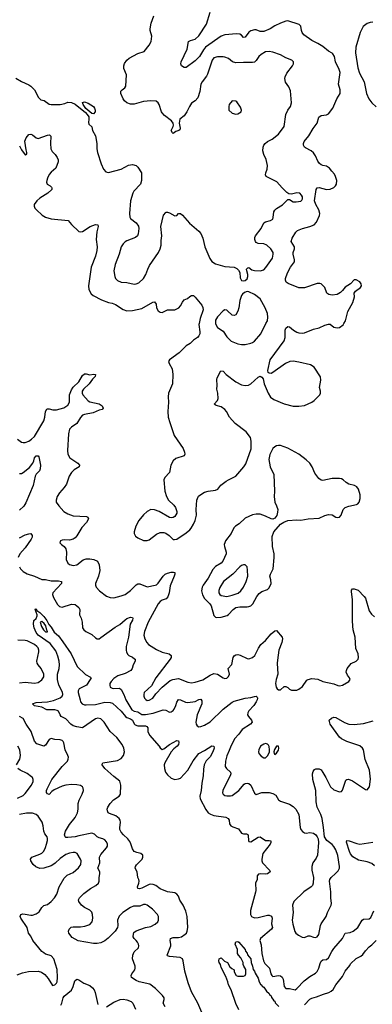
# Model space of a CAD drawing. Header units: inches. Extents: x 1473912 to 1647258, y 640388 to 773423.
# Tile 369 of 420: x 1595871 to 1599685, y 672639 to 683287. Entities that reach past the tile are written whole.
import ezdxf

# ---------------------------------------------------------------- set-up
doc = ezdxf.new("R2010")
doc.units = ezdxf.units.IN
doc.header["$MEASUREMENT"] = 0
doc.layers.add('B5697', color=7, linetype='Continuous')
doc.layers.add('B5698', color=7, linetype='Continuous')

msp = doc.modelspace()

# ---------------------------------------------------------------- linework, layer by layer
at = {"layer": 'B5697', "color": 5}
for points, elevation in [([(1597812, 680000), (1597810, 679990), (1597819, 679910), (1597818, 679890), (1597810, 679870), (1597793, 679850), (1597750, 679820), (1597713, 679787), (1597670, 679761), (1597597, 679683), (1597491, 679610), (1597481, 679590), (1597487, 679570), (1597520, 679510), (1597527, 679450), (1597523, 679350), (1597480, 679250), (1597476, 679210), (1597480, 679150), (1597474, 679050), (1597478, 678990), (1597494, 678930), (1597542, 678790), (1597638, 678650), (1597655, 678610), (1597657, 678590), (1597648, 678570), (1597560, 678540), (1597530, 678518), (1597505, 678470), (1597490, 678390), (1597442, 678338), (1597430, 678310), (1597439, 678190), (1597457, 678130), (1597480, 678090), (1597537, 678037), (1597557, 678010), (1597570, 677970), (1597569, 677950), (1597550, 677916), (1597530, 677903), (1597510, 677899), (1597490, 677903), (1597378, 677970), (1597330, 677988), (1597290, 677990), (1597249, 677970), (1597210, 677933), (1597160, 677870), (1597126, 677810), (1597109, 677750), (1597109, 677729), (1597122, 677702), (1597150, 677682), (1597210, 677656), (1597250, 677654), (1597270, 677662), (1597350, 677723), (1597390, 677742), (1597430, 677743), (1597453, 677733), (1597489, 677709), (1597530, 677666), (1597544, 677664), (1597572, 677670), (1597670, 677736), (1597710, 677770), (1597725, 677790), (1597752, 677830), (1597770, 677870), (1597782, 677930), (1597781, 677990), (1597788, 678090), (1597793, 678110), (1597806, 678134), (1597839, 678161), (1597870, 678178), (1597910, 678189), (1597990, 678201), (1598015, 678210), (1598048, 678252), (1598104, 678296), (1598128, 678312), (1598210, 678350), (1598295, 678450), (1598315, 678485), (1598373, 678647), (1598376, 678730), (1598368, 678770), (1598320, 678830), (1598200, 678920), (1598140, 678990), (1598108, 679050), (1598091, 679070), (1598050, 679101), (1597996, 679116), (1597974, 679130), (1598009, 679170), (1598019, 679190), (1598013, 679250), (1598003, 679290), (1598007, 679330), (1598004, 679396), (1598007, 679413), (1598048, 679490), (1598070, 679486), (1598104, 679450), (1598210, 679370), (1598270, 679340), (1598310, 679330), (1598344, 679336), (1598372, 679348), (1598450, 679421), (1598470, 679431), (1598490, 679423), (1598505, 679405), (1598516, 679350), (1598557, 679250), (1598585, 679205), (1598620, 679180), (1598730, 679134), (1598830, 679108), (1598890, 679106), (1598950, 679116), (1599030, 679150), (1599056, 679170), (1599117, 679230), (1599126, 679250), (1599126, 679270), (1599115, 679310), (1599128, 679390), (1599125, 679425), (1599056, 679530), (1599015, 679555), (1598890, 679585), (1598830, 679594), (1598791, 679590), (1598744, 679570), (1598610, 679470), (1598590, 679462), (1598570, 679463), (1598559, 679470), (1598553, 679493), (1598580, 679610), (1598730, 679813), (1598743, 679850), (1598742, 679930), (1598750, 679953), (1598770, 679970), (1598790, 679964), (1598832, 679930), (1598870, 679909), (1598890, 679902), (1598930, 679898), (1598950, 679901), (1599050, 679939), (1599110, 679954), (1599170, 679984), (1599210, 679995), (1599230, 679993), (1599270, 679963), (1599306, 679954), (1599330, 679959), (1599370, 679986), (1599378, 680000)], 720), ([(1597989, 680000), (1597992, 679990), (1598010, 679958), (1598070, 679919), (1598110, 679856), (1598159, 679810), (1598230, 679782), (1598270, 679774), (1598310, 679775), (1598370, 679789), (1598390, 679796), (1598410, 679810), (1598479, 679890), (1598534, 680000)], 740), ([(1595848, 678750), (1595890, 678720), (1595910, 678715), (1595930, 678716), (1595970, 678730), (1595999, 678750), (1596030, 678781), (1596130, 678950), (1596142, 678990), (1596150, 679050), (1596164, 679076), (1596170, 679080), (1596190, 679080), (1596230, 679068), (1596270, 679069), (1596349, 679091), (1596390, 679119), (1596409, 679151), (1596411, 679230), (1596430, 679286), (1596450, 679314), (1596511, 679370), (1596550, 679439), (1596570, 679457), (1596590, 679457), (1596630, 679446), (1596670, 679453), (1596691, 679450), (1596688, 679430), (1596659, 679401), (1596621, 679350), (1596560, 679290), (1596548, 679270), (1596547, 679250), (1596555, 679230), (1596610, 679165), (1596630, 679155), (1596730, 679132), (1596762, 679110), (1596774, 679086), (1596762, 679070), (1596730, 679064), (1596665, 679035), (1596570, 679017), (1596551, 679009), (1596530, 678985), (1596490, 678922), (1596430, 678882), (1596410, 678858), (1596399, 678810), (1596389, 678630), (1596392, 678590), (1596412, 678550), (1596500, 678490), (1596519, 678470), (1596513, 678450), (1596461, 678419), (1596430, 678390), (1596407, 678350), (1596376, 678264), (1596353, 678227), (1596300, 678170), (1596276, 678130), (1596265, 678090), (1596265, 678070), (1596295, 678030), (1596349, 677970), (1596390, 677942), (1596450, 677920), (1596594, 677914), (1596608, 677908), (1596615, 677890), (1596595, 677850), (1596543, 677797), (1596490, 677704), (1596470, 677683), (1596450, 677670), (1596410, 677658), (1596350, 677663), (1596330, 677659), (1596311, 677650), (1596305, 677630), (1596322, 677610), (1596351, 677591), (1596370, 677565), (1596377, 677530), (1596373, 677450), (1596390, 677410), (1596410, 677396), (1596450, 677385), (1596490, 677390), (1596556, 677444), (1596590, 677458), (1596630, 677457), (1596671, 677450), (1596712, 677432), (1596730, 677390), (1596737, 677330), (1596723, 677270), (1596692, 677190), (1596690, 677170), (1596698, 677150), (1596734, 677110), (1596810, 677053), (1596850, 677038), (1596890, 677036), (1596970, 677055), (1597010, 677072), (1597070, 677114), (1597130, 677177), (1597150, 677188), (1597170, 677186), (1597250, 677155), (1597335, 677170), (1597350, 677176), (1597370, 677194), (1597423, 677270), (1597445, 677290), (1597470, 677302), (1597510, 677312), (1597534, 677314), (1597547, 677307), (1597549, 677290), (1597542, 677270), (1597497, 677163), (1597488, 677090), (1597473, 677047), (1597455, 677025), (1597410, 677008), (1597390, 676994), (1597368, 676970), (1597259, 676770), (1597220, 676670), (1597215, 676630), (1597223, 676590), (1597247, 676550), (1597265, 676530), (1597350, 676477), (1597410, 676448), (1597487, 676430), (1597510, 676410), (1597510, 676390), (1597500, 676370), (1597343, 676170), (1597297, 676083), (1597218, 676010), (1597213, 675990), (1597215, 675970), (1597220, 675950), (1597234, 675934), (1597250, 675926), (1597270, 675928), (1597310, 675949), (1597342, 675998), (1597412, 676068), (1597498, 676142), (1597527, 676153), (1597590, 676162), (1597690, 676121), (1597730, 676117), (1597770, 676122), (1597850, 676149), (1597930, 676199), (1597970, 676216), (1598009, 676209), (1598070, 676170), (1598090, 676163), (1598110, 676166), (1598130, 676184), (1598140, 676210), (1598124, 676270), (1598166, 676314), (1598178, 676390), (1598190, 676408), (1598210, 676418), (1598230, 676422), (1598256, 676416), (1598330, 676377), (1598350, 676375), (1598390, 676388), (1598415, 676410), (1598454, 676490), (1598480, 676530), (1598528, 676572), (1598590, 676647), (1598630, 676679), (1598650, 676681), (1598708, 676610), (1598714, 676590), (1598707, 676550), (1598672, 676470), (1598658, 676362), (1598656, 676330), (1598662, 676210), (1598643, 676150), (1598637, 676110), (1598643, 676070), (1598657, 676050), (1598670, 676040), (1598690, 676041), (1598730, 676075), (1598750, 676075), (1598770, 676066), (1598790, 676046), (1598810, 676036), (1598870, 676038), (1598890, 676046), (1598930, 676076), (1598977, 676143), (1598990, 676153), (1599030, 676164), (1599094, 676154), (1599150, 676130), (1599270, 676103), (1599310, 676088), (1599330, 676084), (1599362, 676090), (1599429, 676130), (1599444, 676150), (1599439, 676170), (1599418, 676198), (1599403, 676230), (1599404, 676250), (1599412, 676270), (1599455, 676325), (1599509, 676350), (1599520, 676360), (1599530, 676370), (1599535, 676390), (1599530, 676429), (1599507, 676487), (1599499, 676610), (1599478, 676690), (1599473, 676730), (1599470, 676790), (1599472, 677012), (1599458, 677102), (1599461, 677119), (1599470, 677131), (1599490, 677133), (1599530, 677116), (1599598, 677050), (1599610, 677030), (1599650, 676896), (1599677, 676857), (1599707, 676830)], 680), ([(1595870, 678381), (1595890, 678380), (1595910, 678389), (1595975, 678445), (1596012, 678490), (1596024, 678516), (1596030, 678550), (1596050, 678570), (1596071, 678571), (1596079, 678559), (1596095, 678470), (1596093, 678430), (1596085, 678410), (1596050, 678373), (1596039, 678350), (1596015, 678250), (1595938, 678062), (1595915, 678025), (1595870, 677984)], 660), ([(1595870, 677684), (1595930, 677715), (1595970, 677728), (1595991, 677730), (1596007, 677710), (1596004, 677690), (1595994, 677670), (1595930, 677575), (1595871, 677510), (1595853, 677470)], 660), ([(1595867, 677370), (1595880, 677350), (1595910, 677319), (1595950, 677295), (1596030, 677270), (1596110, 677232), (1596150, 677234), (1596210, 677218), (1596290, 677218), (1596323, 677210), (1596324, 677190), (1596230, 677090), (1596226, 677070), (1596238, 677038), (1596281, 676961), (1596301, 676941), (1596330, 676935), (1596430, 676965), (1596470, 676962), (1596490, 676950), (1596512, 676930), (1596522, 676910), (1596517, 676850), (1596534, 676814), (1596545, 676770), (1596551, 676710), (1596563, 676690), (1596585, 676670), (1596650, 676640), (1596690, 676604), (1596710, 676593), (1596730, 676593), (1596750, 676605), (1596904, 676716), (1596954, 676746), (1597010, 676798), (1597030, 676810), (1597070, 676824), (1597090, 676823), (1597095, 676815), (1597090, 676794), (1597067, 676750), (1597046, 676610), (1597023, 676510), (1597022, 676470), (1597026, 676446), (1597041, 676421), (1597051, 676411), (1597092, 676392), (1597114, 676374), (1597118, 676370), (1597119, 676350), (1597097, 676310), (1597089, 676270), (1597073, 676250), (1597010, 676215), (1596931, 676190), (1596890, 676162), (1596859, 676130), (1596846, 676110), (1596844, 676090), (1596851, 676070), (1596870, 676059), (1596890, 676054), (1596950, 676059), (1596970, 676044), (1596997, 675990), (1597017, 675930), (1597083, 675823), (1597109, 675809), (1597150, 675801), (1597193, 675773), (1597230, 675773), (1597313, 675787), (1597423, 675823), (1597450, 675819), (1597490, 675800), (1597510, 675802), (1597530, 675816), (1597540, 675830), (1597559, 675870), (1597572, 675908), (1597590, 675935), (1597610, 675932), (1597665, 675905), (1597690, 675902), (1597770, 675914), (1597810, 675936), (1597830, 675940), (1597840, 675920), (1597842, 675890), (1597790, 675770), (1597775, 675690), (1597779, 675670), (1597790, 675651), (1597810, 675640), (1597830, 675642), (1597870, 675656), (1597930, 675694), (1598070, 675830), (1598170, 675907), (1598190, 675918), (1598310, 675950), (1598370, 675957), (1598410, 675968), (1598430, 675970), (1598439, 675959), (1598443, 675950), (1598439, 675930), (1598430, 675910), (1598402, 675870), (1598350, 675811), (1598338, 675790), (1598336, 675770), (1598345, 675750), (1598379, 675710), (1598384, 675690), (1598368, 675670), (1598278, 675610), (1598241, 675559), (1598194, 675510), (1598150, 675421), (1598138, 675382), (1598110, 675326), (1598096, 675270), (1598093, 675210), (1598107, 675190), (1598150, 675151), (1598155, 675130), (1598149, 675110), (1598076, 674970), (1598067, 674950), (1598065, 674925), (1598071, 674910), (1598090, 674898), (1598110, 674892), (1598150, 674892), (1598170, 674898), (1598240, 674950), (1598300, 675020), (1598310, 675027), (1598330, 675032), (1598350, 675026), (1598369, 675009), (1598410, 674924), (1598430, 674908), (1598490, 674928), (1598570, 674928), (1598610, 674920), (1598640, 674900), (1598670, 674850), (1598690, 674834), (1598790, 674804), (1598830, 674778), (1598857, 674750), (1598889, 674690), (1598906, 674550), (1598913, 674530), (1598930, 674508), (1598950, 674493), (1598970, 674491), (1599010, 674497), (1599049, 674489), (1599072, 674472), (1599088, 674450), (1599098, 674430), (1599103, 674390), (1599092, 674252), (1599079, 674221), (1599043, 674170), (1599029, 674130), (1599030, 674090), (1599049, 674009), (1599046, 673950), (1599036, 673924), (1599024, 673910), (1598943, 673857), (1598835, 673750), (1598820, 673710), (1598827, 673630), (1598819, 673550), (1598825, 673505), (1598848, 673428), (1598859, 673410), (1598885, 673385), (1598925, 673365), (1598950, 673360), (1598990, 673379), (1599010, 673378), (1599050, 673364), (1599070, 673363), (1599090, 673369), (1599107, 673393), (1599123, 673490), (1599130, 673510), (1599187, 673590), (1599200, 673630), (1599240, 673710), (1599244, 673730), (1599235, 673790), (1599235, 673855), (1599220, 673970), (1599224, 673990), (1599239, 674010), (1599288, 674052), (1599317, 674083), (1599330, 674110), (1599331, 674129), (1599312, 674248), (1599290, 674310), (1599270, 674345), (1599250, 674368), (1599192, 674410), (1599167, 674450), (1599157, 674550), (1599141, 674650), (1599128, 674690), (1599090, 674770), (1599076, 674830), (1599073, 674950), (1599040, 675070), (1599039, 675130), (1599045, 675155), (1599061, 675179), (1599075, 675185), (1599110, 675185), (1599130, 675173), (1599150, 675147), (1599183, 675090), (1599232, 674990), (1599270, 674960), (1599330, 674938), (1599350, 674940), (1599364, 674956), (1599398, 675062), (1599410, 675070), (1599428, 675072), (1599470, 675054), (1599610, 674961), (1599630, 674959), (1599655, 674990), (1599666, 675074), (1599655, 675170), (1599606, 675286), (1599591, 675390), (1599580, 675410), (1599550, 675436), (1599410, 675481), (1599350, 675510), (1599329, 675529), (1599230, 675670), (1599219, 675710), (1599245, 675735), (1599270, 675743), (1599290, 675742), (1599385, 675685), (1599430, 675669), (1599490, 675664), (1599590, 675674), (1599694, 675706)], 660), ([(1597842, 672550), (1597797, 672650), (1597730, 672773), (1597693, 672870), (1597657, 672997), (1597640, 673110), (1597632, 673130), (1597606, 673146), (1597490, 673155), (1597470, 673164), (1597467, 673170), (1597506, 673270), (1597506, 673290), (1597497, 673330), (1597503, 673350), (1597530, 673361), (1597590, 673361), (1597621, 673370), (1597662, 673398), (1597674, 673410), (1597682, 673430), (1597690, 673470), (1597682, 673590), (1597666, 673646), (1597639, 673710), (1597604, 673764), (1597590, 673807), (1597570, 673831), (1597550, 673844), (1597470, 673854), (1597390, 673886), (1597342, 673922), (1597315, 673935), (1597290, 673938), (1597270, 673934), (1597190, 673895), (1597168, 673888), (1597147, 673890), (1597144, 673910), (1597160, 673950), (1597163, 673970), (1597159, 673990), (1597147, 674010), (1597142, 674070), (1597120, 674110), (1597123, 674130), (1597133, 674147), (1597195, 674210), (1597202, 674230), (1597201, 674250), (1597182, 674270), (1597139, 674279), (1597109, 674290), (1597090, 674321), (1597074, 674374), (1597061, 674401), (1597041, 674430), (1596995, 674470), (1596970, 674500), (1596955, 674530), (1596952, 674548), (1596960, 674610), (1596957, 674630), (1596948, 674648), (1596910, 674677), (1596842, 674702), (1596829, 674710), (1596820, 674730), (1596818, 674750), (1596825, 674770), (1596851, 674810), (1596887, 674850), (1596945, 674890), (1596960, 674910), (1596965, 675010), (1596953, 675053), (1596890, 675101), (1596792, 675190), (1596761, 675230), (1596763, 675237), (1596770, 675250), (1596930, 675275), (1596970, 675297), (1596993, 675330), (1597003, 675370), (1596997, 675410), (1596979, 675450), (1596923, 675523), (1596850, 675590), (1596785, 675690), (1596747, 675727), (1596715, 675735), (1596690, 675728), (1596550, 675630), (1596490, 675639), (1596450, 675652), (1596424, 675670), (1596370, 675725), (1596321, 675750), (1596308, 675768), (1596290, 675808), (1596277, 675817), (1596250, 675825), (1596190, 675822), (1596165, 675825), (1596110, 675851), (1596030, 675868), (1596010, 675890), (1596050, 675902), (1596171, 675909), (1596237, 675923), (1596310, 675952), (1596330, 675970), (1596336, 675990), (1596335, 676015), (1596294, 676090), (1596279, 676150), (1596278, 676210), (1596298, 676270), (1596303, 676310), (1596299, 676350), (1596284, 676404), (1596262, 676462), (1596202, 676542), (1596070, 676630), (1596050, 676659), (1596028, 676710), (1596020, 676750), (1596025, 676790), (1596049, 676811), (1596059, 676841), (1596059, 676850), (1596038, 676910), (1596043, 676917), (1596050, 676915), (1596057, 676897), (1596090, 676875), (1596130, 676834), (1596165, 676790), (1596186, 676746), (1596210, 676717), (1596243, 676663), (1596290, 676625), (1596339, 676559), (1596428, 676430), (1596491, 676291), (1596584, 676204), (1596638, 676178), (1596642, 676170), (1596633, 676150), (1596592, 676090), (1596515, 676050), (1596504, 676030), (1596503, 676010), (1596523, 675930), (1596530, 675910), (1596547, 675887), (1596570, 675877), (1596590, 675876), (1596690, 675882), (1596792, 675908), (1596850, 675902), (1596874, 675894), (1596970, 675810), (1597016, 675750), (1597030, 675740), (1597070, 675726), (1597090, 675711), (1597110, 675671), (1597121, 675661), (1597150, 675651), (1597230, 675651), (1597245, 675645), (1597255, 675630), (1597257, 675590), (1597274, 675550), (1597379, 675430), (1597390, 675412), (1597410, 675394), (1597430, 675403), (1597490, 675448), (1597570, 675493), (1597588, 675488), (1597592, 675470), (1597589, 675450), (1597573, 675430), (1597538, 675402), (1597509, 675371), (1597440, 675250), (1597435, 675230), (1597436, 675190), (1597449, 675149), (1597470, 675119), (1597510, 675085), (1597550, 675069), (1597590, 675076), (1597610, 675086), (1597690, 675170), (1597747, 675273), (1597807, 675350), (1597870, 675382), (1597950, 675436), (1597970, 675431), (1597973, 675410), (1597960, 675370), (1597930, 675316), (1597889, 675271), (1597865, 675230), (1597857, 675183), (1597856, 675110), (1597839, 675030), (1597834, 674950), (1597819, 674890), (1597821, 674861), (1597885, 674745), (1597911, 674711), (1597934, 674694), (1597970, 674680), (1598102, 674662), (1598127, 674650), (1598136, 674630), (1598140, 674590), (1598155, 674570), (1598177, 674557), (1598236, 674536), (1598270, 674490), (1598290, 674484), (1598323, 674483), (1598337, 674477), (1598343, 674463), (1598345, 674410), (1598350, 674401), (1598370, 674396), (1598450, 674446), (1598470, 674450), (1598530, 674409), (1598570, 674410), (1598586, 674406), (1598588, 674390), (1598579, 674370), (1598502, 674270), (1598488, 674210), (1598489, 674190), (1598497, 674170), (1598574, 674090), (1598579, 674070), (1598551, 674050), (1598534, 674046), (1598470, 674051), (1598454, 674046), (1598441, 674030), (1598440, 673990), (1598420, 673950), (1598426, 673870), (1598423, 673850), (1598368, 673652), (1598366, 673610), (1598378, 673590), (1598410, 673575), (1598450, 673579), (1598550, 673604), (1598570, 673604), (1598593, 673593), (1598600, 673570), (1598595, 673510), (1598606, 673470), (1598595, 673450), (1598474, 673350), (1598467, 673330), (1598483, 673283), (1598490, 673190), (1598506, 673110), (1598521, 673081), (1598573, 673030), (1598587, 672967), (1598597, 672950), (1598610, 672941), (1598670, 672949), (1598690, 672946), (1598710, 672931), (1598721, 672910), (1598733, 672833), (1598750, 672810), (1598790, 672808), (1598850, 672795), (1598870, 672810), (1598946, 672894), (1599010, 672940), (1599070, 672975), (1599090, 672993), (1599108, 673030), (1599119, 673081), (1599130, 673106), (1599150, 673121), (1599190, 673123), (1599210, 673141), (1599247, 673210), (1599270, 673242), (1599363, 673350), (1599390, 673410), (1599445, 673415), (1599476, 673430), (1599529, 673471), (1599576, 673550), (1599590, 673559), (1599650, 673565), (1599670, 673579), (1599700, 673650)], 640), ([(1595870, 676117), (1595930, 676123), (1596030, 676112), (1596070, 676119), (1596110, 676148), (1596130, 676181), (1596131, 676210), (1596102, 676270), (1596070, 676310), (1596060, 676330), (1596056, 676350), (1596078, 676450), (1596078, 676470), (1596070, 676494), (1596057, 676510), (1596030, 676530), (1595950, 676568), (1595930, 676573), (1595850, 676576)], 660), ([(1597445, 672610), (1597423, 672650), (1597433, 672690), (1597432, 672710), (1597414, 672734), (1597339, 672810), (1597277, 672857), (1597163, 672883), (1597130, 672895), (1597081, 672930), (1597076, 672950), (1597084, 672970), (1597115, 673010), (1597121, 673030), (1597120, 673050), (1597092, 673130), (1597094, 673170), (1597110, 673205), (1597155, 673250), (1597160, 673270), (1597156, 673290), (1597145, 673310), (1597132, 673330), (1597110, 673350), (1597099, 673370), (1597100, 673400), (1597106, 673414), (1597130, 673434), (1597230, 673470), (1597290, 673482), (1597335, 673505), (1597364, 673530), (1597373, 673550), (1597371, 673590), (1597361, 673610), (1597306, 673666), (1597250, 673710), (1597230, 673720), (1597210, 673717), (1597170, 673702), (1597101, 673699), (1597070, 673686), (1596987, 673630), (1596947, 673593), (1596928, 673550), (1596932, 673490), (1596929, 673470), (1596903, 673430), (1596827, 673353), (1596793, 673327), (1596750, 673304), (1596710, 673295), (1596670, 673295), (1596504, 673324), (1596440, 673360), (1596403, 673410), (1596399, 673430), (1596406, 673450), (1596428, 673472), (1596450, 673477), (1596530, 673475), (1596576, 673484), (1596630, 673503), (1596655, 673530), (1596660, 673570), (1596657, 673610), (1596650, 673636), (1596630, 673658), (1596570, 673685), (1596540, 673710), (1596510, 673750), (1596508, 673770), (1596516, 673790), (1596564, 673836), (1596638, 673890), (1596695, 673925), (1596723, 673950), (1596731, 673970), (1596731, 674010), (1596739, 674050), (1596738, 674070), (1596716, 674110), (1596738, 674170), (1596735, 674230), (1596750, 674258), (1596811, 674330), (1596819, 674350), (1596819, 674370), (1596810, 674395), (1596790, 674418), (1596770, 674428), (1596730, 674438), (1596710, 674450), (1596679, 674479), (1596650, 674490), (1596510, 674462), (1596470, 674450), (1596390, 674442), (1596370, 674444), (1596362, 674450), (1596356, 674470), (1596367, 674510), (1596410, 674584), (1596470, 674660), (1596495, 674710), (1596502, 674750), (1596503, 674810), (1596514, 674846), (1596548, 674910), (1596562, 674950), (1596558, 674978), (1596549, 674990), (1596530, 675004), (1596490, 675013), (1596430, 675016), (1596370, 675010), (1596330, 674999), (1596243, 674957), (1596219, 674941), (1596190, 674908), (1596170, 674915), (1596161, 674930), (1596160, 674950), (1596167, 674970), (1596220, 675070), (1596329, 675211), (1596387, 675270), (1596395, 675290), (1596397, 675310), (1596393, 675330), (1596364, 675390), (1596347, 675467), (1596340, 675480), (1596330, 675492), (1596310, 675500), (1596250, 675504), (1596210, 675512), (1596190, 675504), (1596150, 675441), (1596130, 675432), (1596057, 675457), (1596030, 675485), (1595993, 675590), (1595939, 675670), (1595908, 675730), (1595869, 675750)], 660), ([(1595835, 675230), (1595871, 675289), (1595880, 675330), (1595873, 675390), (1595852, 675430)], 680), ([(1595846, 674870), (1595910, 674898), (1595930, 674917), (1595997, 675010), (1596015, 675050), (1596016, 675070), (1596010, 675090), (1596000, 675100), (1595950, 675135), (1595876, 675170), (1595850, 675190)], 680), ([(1595844, 672956), (1595901, 672979), (1595966, 672994), (1596070, 672998), (1596107, 672987), (1596142, 672962), (1596179, 672919), (1596224, 672844), (1596250, 672851), (1596270, 672868), (1596277, 672883), (1596281, 672930), (1596276, 673016), (1596240, 673130), (1596210, 673162), (1596190, 673172), (1596150, 673181), (1596130, 673194), (1596111, 673211), (1596012, 673330), (1595990, 673377), (1595967, 673410), (1595950, 673470), (1595884, 673570), (1595876, 673590), (1595883, 673610), (1595904, 673616), (1595930, 673615), (1595990, 673602), (1596010, 673602), (1596050, 673617), (1596081, 673639), (1596110, 673685), (1596130, 673707), (1596170, 673720), (1596210, 673749), (1596246, 673790), (1596272, 673830), (1596296, 673910), (1596350, 674002), (1596384, 674036), (1596450, 674065), (1596506, 674114), (1596532, 674150), (1596535, 674190), (1596528, 674210), (1596492, 674270), (1596470, 674280), (1596450, 674282), (1596410, 674275), (1596370, 674258), (1596310, 674217), (1596255, 674165), (1596230, 674148), (1596210, 674137), (1596130, 674112), (1596090, 674109), (1596044, 674124), (1596015, 674150), (1595990, 674190), (1595987, 674210), (1596001, 674230), (1596090, 674262), (1596110, 674274), (1596130, 674294), (1596150, 674333), (1596162, 674370), (1596172, 674410), (1596172, 674432), (1596169, 674450), (1596144, 674484), (1596132, 674510), (1596124, 674570), (1596112, 674610), (1596070, 674672), (1596050, 674690), (1596010, 674705), (1595987, 674707), (1595945, 674705), (1595870, 674692)], 680), ([(1599710, 674138), (1599681, 674161), (1599630, 674179), (1599537, 674197), (1599474, 674234), (1599450, 674265), (1599438, 674290), (1599406, 674394), (1599410, 674411), (1599433, 674407), (1599517, 674377), (1599550, 674370), (1599690, 674392)], 640), ([(1598240, 672580), (1598210, 672648), (1598157, 672797), (1598130, 672848), (1598123, 672883), (1598100, 672940), (1598050, 673038), (1598042, 673070), (1598029, 673091), (1598026, 673110), (1598030, 673132), (1598050, 673142), (1598086, 673106), (1598118, 673090), (1598145, 673045), (1598165, 673025), (1598191, 673011), (1598192, 672990), (1598212, 672952), (1598230, 672942), (1598290, 672942), (1598309, 672951), (1598315, 672970), (1598315, 673015), (1598295, 673050), (1598288, 673070), (1598288, 673090), (1598263, 673143), (1598238, 673170), (1598228, 673190), (1598228, 673230), (1598202, 673290), (1598210, 673314), (1598230, 673318), (1598242, 673310), (1598310, 673231), (1598313, 673213), (1598330, 673191), (1598334, 673174), (1598370, 673131), (1598375, 673090), (1598390, 673052), (1598397, 673017), (1598410, 672998), (1598416, 672976), (1598450, 672922), (1598461, 672881), (1598476, 672856), (1598490, 672845), (1598495, 672835), (1598510, 672825), (1598541, 672781), (1598570, 672755), (1598578, 672738), (1598590, 672731), (1598593, 672713), (1598610, 672696), (1598618, 672678), (1598630, 672671), (1598635, 672655), (1598675, 672615)], 620), ([(1598950, 672633), (1599010, 672694), (1599030, 672706), (1599082, 672718), (1599158, 672750), (1599213, 672767), (1599240, 672780), (1599260, 672800), (1599277, 672823), (1599290, 672851), (1599361, 672939), (1599390, 672996), (1599442, 673058), (1599450, 673076), (1599510, 673135), (1599560, 673160), (1599582, 673178), (1599610, 673216), (1599650, 673259), (1599679, 673281), (1599726, 673330)], 620), ([(1596314, 672630), (1596326, 672650), (1596341, 672710), (1596352, 672728), (1596430, 672790), (1596449, 672830), (1596468, 672892), (1596490, 672911), (1596510, 672904), (1596566, 672866), (1596630, 672841), (1596658, 672818), (1596675, 672795), (1596687, 672767), (1596716, 672636)], 660), ([(1596810, 672610), (1596890, 672661), (1596959, 672690), (1596990, 672694), (1597030, 672689), (1597075, 672670), (1597094, 672650), (1597125, 672585)], 660)]:
    msp.add_lwpolyline(points, dxfattribs=dict(at, elevation=elevation))
for points, elevation in [([(1598670, 678683), (1598650, 678677), (1598630, 678667), (1598610, 678650), (1598576, 678584), (1598567, 678530), (1598580, 678450), (1598618, 678370), (1598626, 678190), (1598622, 678130), (1598631, 678070), (1598650, 678030), (1598661, 677990), (1598660, 677960), (1598653, 677927), (1598630, 677895), (1598610, 677887), (1598590, 677888), (1598530, 677917), (1598470, 677938), (1598430, 677940), (1598390, 677933), (1598310, 677897), (1598246, 677834), (1598205, 677810), (1598188, 677792), (1598158, 677730), (1598097, 677650), (1598089, 677630), (1598084, 677610), (1598085, 677590), (1598104, 677530), (1598103, 677510), (1598068, 677432), (1598049, 677411), (1597990, 677374), (1597958, 677342), (1597910, 677247), (1597854, 677170), (1597845, 677150), (1597838, 677110), (1597847, 677067), (1597869, 677029), (1597929, 676970), (1597940, 676950), (1597970, 676843), (1597987, 676827), (1598003, 676823), (1598050, 676827), (1598115, 676845), (1598130, 676856), (1598180, 676910), (1598210, 676930), (1598250, 676939), (1598330, 676937), (1598350, 676940), (1598370, 676949), (1598391, 676969), (1598435, 677050), (1598460, 677080), (1598490, 677102), (1598550, 677126), (1598570, 677144), (1598589, 677191), (1598588, 677230), (1598578, 677270), (1598582, 677290), (1598611, 677350), (1598623, 677470), (1598622, 677510), (1598604, 677590), (1598603, 677697), (1598620, 677750), (1598690, 677830), (1598726, 677854), (1598770, 677870), (1598870, 677878), (1598910, 677873), (1598990, 677890), (1599110, 677896), (1599170, 677926), (1599210, 677937), (1599250, 677933), (1599290, 677907), (1599310, 677903), (1599330, 677906), (1599349, 677930), (1599369, 677990), (1599390, 678011), (1599430, 678027), (1599514, 678046), (1599527, 678053), (1599541, 678070), (1599555, 678110), (1599555, 678150), (1599535, 678210), (1599516, 678236), (1599491, 678251), (1599430, 678264), (1599402, 678282), (1599370, 678312), (1599350, 678322), (1599330, 678326), (1599250, 678327), (1599150, 678302), (1599130, 678306), (1599105, 678325), (1599062, 678382), (1599033, 678453), (1599010, 678490), (1598970, 678528), (1598891, 678590), (1598770, 678655), (1598690, 678682)], 720), ([(1598290, 677391), (1598270, 677386), (1598250, 677370), (1598176, 677290), (1598076, 677210), (1598035, 677145), (1598026, 677114), (1598025, 677090), (1598036, 677070), (1598050, 677060), (1598110, 677051), (1598170, 677064), (1598233, 677087), (1598264, 677110), (1598292, 677150), (1598322, 677210), (1598337, 677270), (1598335, 677335), (1598330, 677370), (1598311, 677391)], 740), ([(1596110, 676778), (1596091, 676770), (1596106, 676726), (1596128, 676688), (1596150, 676667), (1596170, 676666), (1596173, 676670), (1596164, 676684), (1596152, 676732), (1596136, 676756)], 640), ([(1598530, 675458), (1598510, 675454), (1598477, 675430), (1598458, 675390), (1598455, 675370), (1598459, 675350), (1598483, 675323), (1598510, 675306), (1598530, 675303), (1598555, 675330), (1598572, 675370), (1598574, 675390), (1598568, 675428), (1598561, 675441), (1598550, 675453)], 680), ([(1598650, 675429), (1598626, 675394), (1598619, 675370), (1598623, 675350), (1598630, 675341), (1598650, 675354), (1598670, 675387), (1598674, 675410), (1598669, 675429)], 680)]:
    msp.add_lwpolyline(points, close=True, dxfattribs=dict(at, elevation=elevation))
at = {"layer": 'B5698', "color": 5}
for points, elevation in [([(1595830, 682656), (1595890, 682619), (1595970, 682583), (1595990, 682567), (1596030, 682527), (1596053, 682490), (1596071, 682450), (1596099, 682419), (1596135, 682415), (1596190, 682375), (1596210, 682371), (1596310, 682369), (1596359, 682381), (1596390, 682395), (1596430, 682393), (1596472, 682372), (1596583, 682283), (1596602, 682262), (1596617, 682237), (1596620, 682210), (1596614, 682174), (1596619, 682159), (1596651, 682130), (1596659, 682090), (1596691, 682030), (1596704, 681950), (1596704, 681890), (1596711, 681850), (1596751, 681730), (1596776, 681670), (1596802, 681642), (1596830, 681636), (1596969, 681671), (1597046, 681714), (1597090, 681720), (1597130, 681710), (1597150, 681692), (1597188, 681630), (1597188, 681550), (1597179, 681510), (1597107, 681433), (1597093, 681410), (1597070, 681330), (1597060, 681190), (1597062, 681150), (1597070, 681137), (1597131, 681090), (1597155, 681055), (1597159, 681030), (1597153, 680970), (1597145, 680950), (1597123, 680930), (1597030, 680895), (1597010, 680884), (1596990, 680865), (1596970, 680830), (1596946, 680750), (1596902, 680638), (1596890, 680570), (1596898, 680510), (1596907, 680487), (1596927, 680467), (1596970, 680450), (1597030, 680444), (1597110, 680427), (1597130, 680429), (1597158, 680442), (1597210, 680490), (1597235, 680530), (1597255, 680590), (1597276, 680630), (1597371, 680770), (1597391, 680809), (1597400, 680850), (1597400, 680900), (1597407, 680950), (1597397, 681050), (1597426, 681174), (1597450, 681202), (1597456, 681204), (1597470, 681205), (1597490, 681198), (1597550, 681166), (1597569, 681171), (1597590, 681191), (1597610, 681191), (1597630, 681174), (1597706, 681086), (1597810, 681000), (1597830, 680974), (1597850, 680926), (1597873, 680830), (1597926, 680706), (1597950, 680673), (1597990, 680648), (1598090, 680617), (1598190, 680610), (1598218, 680598), (1598239, 680579), (1598253, 680553), (1598254, 680494), (1598270, 680467), (1598290, 680463), (1598310, 680467), (1598330, 680486), (1598337, 680510), (1598337, 680530), (1598326, 680570), (1598325, 680590), (1598338, 680602), (1598350, 680607), (1598383, 680583), (1598410, 680574), (1598470, 680570), (1598510, 680583), (1598534, 680606), (1598605, 680710), (1598613, 680750), (1598611, 680770), (1598587, 680810), (1598542, 680850), (1598510, 680862), (1598450, 680868), (1598430, 680879), (1598421, 680890), (1598415, 680910), (1598415, 680930), (1598422, 680950), (1598482, 681030), (1598510, 681090), (1598530, 681101), (1598585, 681115), (1598607, 681130), (1598613, 681147), (1598621, 681210), (1598631, 681229), (1598650, 681247), (1598714, 681286), (1598770, 681341), (1598790, 681341), (1598830, 681319), (1598862, 681318), (1598910, 681323), (1598924, 681336), (1598929, 681350), (1598929, 681370), (1598920, 681390), (1598899, 681410), (1598870, 681415), (1598810, 681402), (1598783, 681403), (1598760, 681420), (1598710, 681470), (1598653, 681533), (1598538, 681590), (1598530, 681610), (1598532, 681630), (1598548, 681672), (1598550, 681710), (1598536, 681776), (1598513, 681830), (1598502, 681870), (1598504, 681910), (1598510, 681930), (1598524, 681950), (1598550, 681970), (1598603, 681997), (1598670, 682050), (1598730, 682131), (1598750, 682261), (1598770, 682310), (1598801, 682350), (1598810, 682390), (1598798, 682518), (1598781, 682561), (1598746, 682610), (1598737, 682650), (1598741, 682670), (1598760, 682710), (1598822, 682790), (1598832, 682810), (1598834, 682830), (1598830, 682836), (1598813, 682850), (1598750, 682875), (1598690, 682908), (1598610, 682936), (1598570, 682945), (1598530, 682938), (1598481, 682910), (1598459, 682890), (1598430, 682845), (1598410, 682829), (1598390, 682823), (1598290, 682826), (1598210, 682820), (1598174, 682830), (1598128, 682868), (1598090, 682883), (1598070, 682887), (1598010, 682884), (1597970, 682876), (1597952, 682848), (1597903, 682697), (1597890, 682675), (1597843, 682617), (1597830, 682590), (1597818, 682510), (1597797, 682443), (1597770, 682410), (1597730, 682384), (1597706, 682350), (1597678, 682290), (1597650, 682249), (1597603, 682210), (1597596, 682170), (1597605, 682115), (1597602, 682098), (1597592, 682088), (1597561, 682079), (1597530, 682058), (1597522, 682062), (1597509, 682090), (1597529, 682131), (1597533, 682147), (1597529, 682170), (1597513, 682193), (1597437, 682250), (1597410, 682279), (1597403, 682290), (1597379, 682370), (1597369, 682390), (1597346, 682406), (1597290, 682410), (1597210, 682404), (1597110, 682373), (1597070, 682374), (1597030, 682390), (1597006, 682410), (1596989, 682430), (1596964, 682490), (1596965, 682515), (1596978, 682530), (1597009, 682551), (1597017, 682570), (1597025, 682690), (1596998, 682758), (1596998, 682790), (1597006, 682814), (1597030, 682848), (1597053, 682870), (1597150, 682920), (1597216, 682944), (1597270, 683011), (1597292, 683050), (1597299, 683110), (1597281, 683170), (1597281, 683190), (1597293, 683250), (1597323, 683330)], 740), ([(1599378, 680000), (1599396, 680030), (1599421, 680130), (1599474, 680230), (1599493, 680290), (1599489, 680330), (1599504, 680350), (1599556, 680390), (1599566, 680410), (1599565, 680430), (1599550, 680453), (1599510, 680475), (1599490, 680475), (1599450, 680429), (1599390, 680393), (1599363, 680357), (1599342, 680338), (1599304, 680316), (1599250, 680307), (1599215, 680315), (1599193, 680330), (1599170, 680390), (1599132, 680430), (1599116, 680436), (1599090, 680435), (1598950, 680387), (1598890, 680387), (1598774, 680434), (1598752, 680450), (1598747, 680470), (1598747, 680490), (1598768, 680550), (1598799, 680610), (1598842, 680670), (1598842, 680690), (1598829, 680750), (1598830, 680770), (1598844, 680810), (1598842, 680830), (1598808, 680890), (1598817, 680923), (1598858, 680990), (1598874, 681006), (1598929, 681030), (1599010, 681049), (1599055, 681070), (1599082, 681098), (1599112, 681168), (1599116, 681190), (1599107, 681230), (1599072, 681290), (1599060, 681330), (1599077, 681450), (1599090, 681468), (1599110, 681472), (1599190, 681450), (1599230, 681456), (1599267, 681473), (1599286, 681490), (1599298, 681510), (1599300, 681550), (1599288, 681590), (1599275, 681615), (1599248, 681650), (1599220, 681680), (1599190, 681704), (1599150, 681711), (1599130, 681718), (1599113, 681733), (1599096, 681756), (1599070, 681814), (1599050, 681846), (1599023, 681870), (1598962, 681902), (1598952, 681910), (1598942, 681930), (1598942, 681950), (1598948, 681970), (1598997, 682030), (1599044, 682110), (1599087, 682170), (1599107, 682233), (1599130, 682250), (1599190, 682257), (1599211, 682269), (1599259, 682330), (1599300, 682430), (1599338, 682490), (1599338, 682530), (1599320, 682590), (1599336, 682716), (1599325, 682750), (1599287, 682830), (1599275, 682890), (1599257, 682917), (1599250, 682925), (1599210, 682946), (1599150, 682996), (1599096, 683030), (1599030, 683063), (1598945, 683125), (1598925, 683150), (1598918, 683170), (1598910, 683219), (1598895, 683235), (1598770, 683275), (1598750, 683272), (1598690, 683250), (1598630, 683222), (1598581, 683190), (1598510, 683161), (1598490, 683158), (1598470, 683161), (1598430, 683177), (1598410, 683177), (1598372, 683168), (1598350, 683151), (1598310, 683099), (1598290, 683096), (1598270, 683121), (1598251, 683131), (1598216, 683136), (1598090, 683125), (1598051, 683110), (1597879, 682990), (1597857, 682963), (1597815, 682890), (1597770, 682842), (1597670, 682770), (1597649, 682770), (1597621, 682790), (1597615, 682810), (1597618, 682830), (1597681, 682970), (1597698, 683050), (1597719, 683061), (1597770, 683076), (1597810, 683112), (1597890, 683240), (1597931, 683369)], 720), ([(1599690, 683262), (1599662, 683258), (1599630, 683245), (1599587, 683213), (1599553, 683150), (1599508, 682990), (1599502, 682930), (1599528, 682768), (1599547, 682710), (1599595, 682615), (1599623, 682490), (1599648, 682430), (1599678, 682390), (1599725, 682345)], 720), ([(1595870, 681923), (1595890, 681881), (1595930, 681825), (1595935, 681825), (1595948, 681832), (1595949, 681850), (1595939, 681879), (1595928, 681972), (1595942, 682010), (1595970, 682044), (1595990, 682048), (1596010, 682042), (1596050, 682008), (1596070, 682004), (1596170, 682040), (1596190, 682043), (1596198, 682038), (1596208, 682028), (1596203, 681950), (1596208, 681890), (1596222, 681862), (1596256, 681830), (1596277, 681797), (1596286, 681770), (1596286, 681750), (1596260, 681680), (1596210, 681637), (1596190, 681614), (1596170, 681573), (1596164, 681550), (1596160, 681530), (1596168, 681510), (1596202, 681490), (1596216, 681476), (1596219, 681470), (1596217, 681450), (1596174, 681410), (1596090, 681358), (1596055, 681330), (1596028, 681290), (1596027, 681270), (1596036, 681250), (1596052, 681230), (1596114, 681174), (1596150, 681153), (1596212, 681132), (1596395, 681115), (1596431, 681071), (1596510, 680996), (1596530, 680992), (1596550, 680996), (1596632, 681050), (1596690, 681072), (1596715, 681070), (1596718, 681050), (1596706, 680994), (1596699, 680910), (1596708, 680830), (1596705, 680790), (1596689, 680730), (1596642, 680610), (1596616, 680410), (1596619, 680370), (1596644, 680324), (1596666, 680306), (1596756, 680256), (1596830, 680228), (1596870, 680221), (1596908, 680208), (1596990, 680152), (1597030, 680138), (1597090, 680142), (1597190, 680165), (1597310, 680232), (1597330, 680235), (1597348, 680210), (1597351, 680170), (1597370, 680138), (1597390, 680123), (1597410, 680121), (1597470, 680148), (1597550, 680148), (1597592, 680170), (1597610, 680191), (1597630, 680234), (1597650, 680256), (1597687, 680273), (1597710, 680294), (1597730, 680304), (1597750, 680304), (1597768, 680288), (1597840, 680200), (1597853, 680173), (1597854, 680150), (1597823, 680057), (1597812, 680000)], 720), ([(1598534, 680000), (1598550, 680030), (1598556, 680070), (1598550, 680110), (1598527, 680170), (1598471, 680270), (1598410, 680317), (1598350, 680345), (1598330, 680347), (1598302, 680338), (1598280, 680320), (1598270, 680304), (1598252, 680250), (1598240, 680170), (1598230, 680135), (1598210, 680094), (1598190, 680087), (1598170, 680093), (1598120, 680140), (1598110, 680147), (1598090, 680149), (1598070, 680140), (1598010, 680074), (1597990, 680036), (1597987, 680010), (1597989, 680000)], 740)]:
    msp.add_lwpolyline(points, dxfattribs=dict(at, elevation=elevation))
for points, elevation in [([(1596670, 682269), (1596650, 682273), (1596587, 682327), (1596557, 682370), (1596550, 682392), (1596570, 682399), (1596610, 682383), (1596668, 682348), (1596681, 682330), (1596687, 682310), (1596686, 682290)], 740), ([(1598170, 682409), (1598138, 682370), (1598131, 682349), (1598131, 682310), (1598170, 682277), (1598210, 682266), (1598230, 682268), (1598265, 682290), (1598269, 682310), (1598260, 682340), (1598220, 682400), (1598210, 682408)], 760)]:
    msp.add_lwpolyline(points, close=True, dxfattribs=dict(at, elevation=elevation))

doc.saveas('drawing.dxf')
